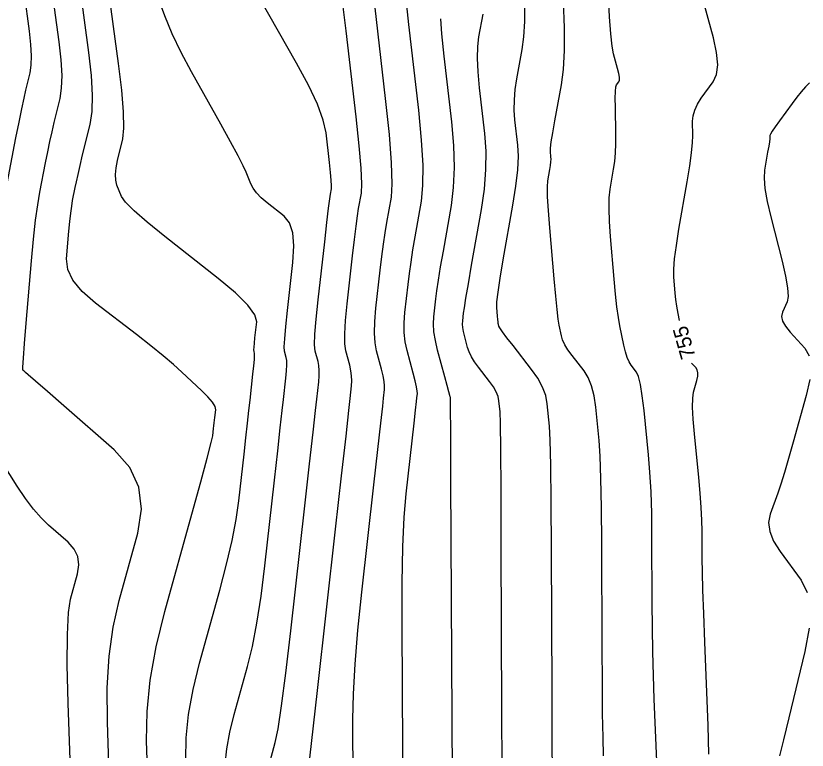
# Model space of a CAD drawing. Extents: x 2082232 to 2083549, y 592624 to 593832.
# Drawn here: x 2082581.07 to 2082618.39, y 593026.54 to 593061.16 of the extents above; entities that cross this region are included whole.
import ezdxf

# ---------------------------------------------------------------- set-up
doc = ezdxf.new("R2010")
doc.units = 0
doc.layers.add('DT_X_Contour_Major', color=7, linetype='Continuous')
doc.layers.add('DT_X_Contour_Minor', color=7, linetype='Continuous')

msp = doc.modelspace()

# ---------------------------------------------------------------- linework, layer by layer
at = {"layer": 'DT_X_Contour_Major'}
for points in [[(2082590.948, 593025.873), (2082591.023, 593026.606), (2082591.162, 593027.387), (2082591.366, 593028.216), (2082591.997, 593030.489), (2082592.225, 593031.425), (2082592.437, 593032.527), (2082592.633, 593033.795), (2082592.812, 593035.229), (2082593.267, 593039.276), (2082593.422, 593040.651), (2082593.544, 593041.742), (2082593.634, 593042.548), (2082593.691, 593043.069), (2082593.801, 593044.08), (2082593.834, 593044.425), (2082593.849, 593044.703), (2082593.846, 593044.914), (2082593.825, 593045.057), (2082593.747, 593045.349), (2082593.733, 593045.552), (2082593.751, 593045.939), (2082593.801, 593046.512), (2082593.882, 593047.27), (2082594.141, 593049.538), (2082594.188, 593050.312), (2082594.135, 593050.933), (2082593.982, 593051.401), (2082593.73, 593051.716), (2082592.923, 593052.351), (2082592.648, 593052.586), (2082592.428, 593052.812), (2082592.263, 593053.031), (2082592.154, 593053.242), (2082591.935, 593053.793), (2082591.799, 593054.089), (2082591.554, 593054.565), (2082591.2, 593055.221), (2082590.738, 593056.056), (2082589.359, 593058.523), (2082588.874, 593059.432), (2082588.451, 593060.31), (2082588.092, 593061.156), (2082587.795, 593061.97)], [(2082612.37, 593046.791), (2082612.304, 593047.131), (2082612.247, 593047.474), (2082612.202, 593047.794), (2082612.171, 593048.092), (2082612.105, 593048.855), (2082612.101, 593049.21), (2082612.139, 593049.702), (2082612.219, 593050.332), (2082612.341, 593051.099), (2082612.723, 593053.327), (2082612.848, 593054.09), (2082612.935, 593054.708), (2082612.986, 593055.181), (2082613, 593055.508), (2082612.988, 593056.187), (2082613.01, 593056.446), (2082613.085, 593056.714), (2082613.215, 593056.989), (2082613.397, 593057.274), (2082613.956, 593058.043), (2082614.114, 593058.389), (2082614.168, 593058.852), (2082614.119, 593059.431), (2082613.966, 593060.125), (2082613.42, 593062.133)], [(2082601.663, 593025.246), (2082601.647, 593028.039), (2082601.606, 593036.5), (2082601.592, 593039.282), (2082601.582, 593041.283), (2082601.574, 593042.939), (2082601.574, 593043.064), (2082601.574, 593043.106), (2082601.574, 593043.136), (2082601.573, 593043.156), (2082601.573, 593043.165), (2082601.572, 593043.173), (2082601.572, 593043.176), (2082601.57, 593043.18), (2082601.568, 593043.183), (2082601.565, 593043.187), (2082601.557, 593043.198), (2082601.538, 593043.261), (2082601.489, 593043.439), (2082601.409, 593043.735), (2082601.298, 593044.147), (2082600.961, 593045.401), (2082600.855, 593045.853), (2082600.789, 593046.265), (2082600.764, 593046.64), (2082600.78, 593046.976), (2082600.877, 593047.821), (2082600.926, 593048.199), (2082601.002, 593048.7), (2082601.104, 593049.324), (2082601.233, 593050.07), (2082601.611, 593052.223), (2082601.718, 593053.074), (2082601.757, 593054.014), (2082601.727, 593055.043), (2082601.629, 593056.159), (2082601.275, 593059.256), (2082601.165, 593060.307), (2082601.111, 593061.013)], [(2082613.758, 593026.353), (2082613.724, 593027.696), (2082613.565, 593031.632), (2082613.513, 593032.984), (2082613.475, 593034.09), (2082613.452, 593034.949), (2082613.443, 593035.562), (2082613.439, 593036.866), (2082613.428, 593037.39), (2082613.397, 593037.986), (2082613.348, 593038.652), (2082613.28, 593039.389), (2082613.072, 593041.449), (2082613.011, 593042.151), (2082612.984, 593042.712), (2082612.991, 593043.133), (2082613.032, 593043.412), (2082613.187, 593043.97), (2082613.227, 593044.165), (2082613.232, 593044.331), (2082613.2, 593044.467), (2082613.133, 593044.575), (2082612.939, 593044.787)]]:
    msp.add_lwpolyline(points, dxfattribs=at)
at = {"layer": 'DT_X_Contour_Minor'}
for points in [[(2082589.088, 593026.081), (2082589.104, 593027.115), (2082589.217, 593028.221), (2082589.427, 593029.399), (2082589.735, 593030.649), (2082590.687, 593034.079), (2082591.011, 593035.307), (2082591.269, 593036.42), (2082591.46, 593037.416), (2082591.586, 593038.297), (2082591.833, 593040.492), (2082591.92, 593041.269), (2082591.997, 593041.954), (2082592.062, 593042.547), (2082592.117, 593043.048), (2082592.25, 593044.261), (2082592.292, 593044.664), (2082592.319, 593044.962), (2082592.332, 593045.156), (2082592.329, 593045.244), (2082592.303, 593045.341), (2082592.299, 593045.408), (2082592.305, 593045.537), (2082592.321, 593045.726), (2082592.348, 593045.978), (2082592.434, 593046.729), (2082592.344, 593047.069), (2082592.011, 593047.524), (2082591.433, 593048.094), (2082590.612, 593048.779), (2082588.098, 593050.76), (2082587.263, 593051.435), (2082586.644, 593051.974), (2082586.24, 593052.378), (2082586.053, 593052.647), (2082585.841, 593053.182), (2082585.783, 593053.406), (2082585.768, 593053.674), (2082585.795, 593053.988), (2082585.866, 593054.347), (2082586.112, 593055.363), (2082586.169, 593055.871), (2082586.155, 593056.634), (2082586.071, 593057.65), (2082585.917, 593058.92), (2082585.41, 593062.645)], [(2082580.655, 593053.25), (2082581.078, 593055.407), (2082581.226, 593056.154), (2082581.353, 593056.776), (2082581.46, 593057.274), (2082581.545, 593057.648), (2082581.746, 593058.479), (2082581.801, 593058.836), (2082581.814, 593059.281), (2082581.785, 593059.815), (2082581.715, 593060.438), (2082581.474, 593062.218)], [(2082585.54, 593023.411), (2082585.39, 593027.866), (2082585.382, 593029.477), (2082585.471, 593030.968), (2082585.657, 593032.339), (2082585.939, 593033.591), (2082586.821, 593036.768), (2082586.999, 593037.908), (2082586.873, 593038.943), (2082586.441, 593039.874), (2082585.705, 593040.701), (2082583.336, 593042.768), (2082582.557, 593043.448), (2082581.997, 593043.936), (2082581.656, 593044.234), (2082581.535, 593044.341), (2082581.502, 593044.371), (2082581.49, 593044.383), (2082581.476, 593044.394), (2082581.462, 593044.406), (2082581.447, 593044.417), (2082581.407, 593044.448), (2082581.406, 593044.596), (2082581.431, 593045.016), (2082581.484, 593045.709), (2082581.564, 593046.673), (2082581.813, 593049.608), (2082581.907, 593050.636), (2082582.004, 593051.519), (2082582.102, 593052.257), (2082582.203, 593052.849), (2082582.474, 593054.236), (2082582.576, 593054.744), (2082582.679, 593055.228), (2082582.781, 593055.689), (2082582.884, 593056.126), (2082583.158, 593057.26), (2082583.232, 593057.746), (2082583.25, 593058.353), (2082583.211, 593059.082), (2082583.116, 593059.932), (2082582.786, 593062.36)], [(2082587.359, 593023.416), (2082587.239, 593026.973), (2082587.26, 593028.356), (2082587.411, 593029.835), (2082587.692, 593031.41), (2082588.104, 593033.082), (2082589.377, 593037.668), (2082589.796, 593039.189), (2082590.1, 593040.313), (2082590.288, 593041.038), (2082590.36, 593041.365), (2082590.399, 593041.707), (2082590.413, 593041.836), (2082590.428, 593041.966), (2082590.442, 593042.097), (2082590.456, 593042.228), (2082590.495, 593042.581), (2082590.464, 593042.737), (2082590.342, 593042.942), (2082590.13, 593043.196), (2082589.826, 593043.498), (2082588.896, 593044.368), (2082588.501, 593044.723), (2082588.012, 593045.136), (2082587.43, 593045.606), (2082586.754, 593046.133), (2082584.828, 593047.615), (2082584.201, 593048.162), (2082583.765, 593048.693), (2082583.52, 593049.207), (2082583.466, 593049.705), (2082583.577, 593051.009), (2082583.619, 593051.465), (2082583.662, 593051.858), (2082583.706, 593052.185), (2082583.751, 593052.449), (2082583.871, 593053.065), (2082583.927, 593053.334), (2082584.004, 593053.68), (2082584.102, 593054.104), (2082584.222, 593054.604), (2082584.569, 593056.041), (2082584.664, 593056.656), (2082584.686, 593057.426), (2082584.637, 593058.349), (2082584.516, 593059.426), (2082584.098, 593062.503)], [(2082596.984, 593025.048), (2082596.969, 593027.992), (2082596.991, 593029.195), (2082597.068, 593030.595), (2082597.199, 593032.194), (2082597.385, 593033.99), (2082597.954, 593039.042), (2082598.142, 593040.719), (2082598.282, 593041.959), (2082598.372, 593042.764), (2082598.413, 593043.133), (2082598.457, 593043.536), (2082598.46, 593043.709), (2082598.437, 593043.926), (2082598.388, 593044.189), (2082598.313, 593044.496), (2082598.077, 593045.374), (2082598.009, 593045.746), (2082597.982, 593046.204), (2082597.997, 593046.747), (2082598.053, 593047.375), (2082598.258, 593049.166), (2082598.335, 593049.81), (2082598.412, 593050.398), (2082598.49, 593050.932), (2082598.569, 593051.41), (2082598.78, 593052.612), (2082598.823, 593053.24), (2082598.792, 593054.224), (2082598.688, 593055.563), (2082598.51, 593057.258), (2082597.939, 593062.251)], [(2082592.997, 593025.783), (2082593.307, 593026.899), (2082593.44, 593027.542), (2082593.606, 593028.634), (2082593.805, 593030.173), (2082594.037, 593032.161), (2082594.701, 593038.06), (2082594.923, 593040.034), (2082595.091, 593041.53), (2082595.205, 593042.549), (2082595.265, 593043.09), (2082595.353, 593043.898), (2082595.376, 593044.186), (2082595.378, 593044.444), (2082595.36, 593044.672), (2082595.321, 593044.87), (2082595.19, 593045.358), (2082595.162, 593045.646), (2082595.175, 593046.145), (2082595.23, 593046.854), (2082595.326, 593047.775), (2082595.638, 593050.511), (2082595.743, 593051.42), (2082595.822, 593052.096), (2082595.876, 593052.54), (2082595.906, 593052.75), (2082595.95, 593053.001), (2082595.957, 593053.149), (2082595.944, 593053.405), (2082595.913, 593053.768), (2082595.862, 593054.239), (2082595.702, 593055.64), (2082595.57, 593056.239), (2082595.293, 593056.988), (2082594.873, 593057.887), (2082594.307, 593058.934), (2082592.608, 593061.927)], [(2082599.329, 593024.678), (2082599.315, 593026.609), (2082599.287, 593032.398), (2082599.291, 593034.416), (2082599.324, 593036.125), (2082599.386, 593037.526), (2082599.477, 593038.62), (2082599.759, 593041.126), (2082599.853, 593041.957), (2082599.922, 593042.572), (2082599.967, 593042.972), (2082599.987, 593043.154), (2082600.009, 593043.354), (2082600.002, 593043.47), (2082599.967, 593043.668), (2082599.902, 593043.947), (2082599.809, 593044.309), (2082599.52, 593045.382), (2082599.433, 593045.796), (2082599.386, 593046.233), (2082599.381, 593046.693), (2082599.417, 593047.176), (2082599.567, 593048.494), (2082599.63, 593049.005), (2082599.707, 593049.549), (2082599.797, 593050.128), (2082599.901, 593050.74), (2082600.196, 593052.417), (2082600.271, 593053.157), (2082600.275, 593054.119), (2082600.208, 593055.303), (2082600.069, 593056.709), (2082599.607, 593060.753), (2082599.459, 593062.102)], [(2082608.791, 593026.267), (2082608.765, 593027.132), (2082608.744, 593028.274), (2082608.729, 593029.695), (2082608.72, 593031.393), (2082608.703, 593036.294), (2082608.69, 593037.975), (2082608.664, 593039.344), (2082608.625, 593040.399), (2082608.573, 593041.142), (2082608.415, 593042.705), (2082608.337, 593043.251), (2082608.22, 593043.72), (2082608.064, 593044.111), (2082607.87, 593044.423), (2082607.3, 593045.153), (2082607.108, 593045.416), (2082606.96, 593045.657), (2082606.856, 593045.878), (2082606.796, 593046.077), (2082606.692, 593046.581), (2082606.649, 593046.859), (2082606.595, 593047.315), (2082606.532, 593047.951), (2082606.458, 593048.764), (2082606.249, 593051.172), (2082606.185, 593051.987), (2082606.149, 593052.627), (2082606.142, 593053.092), (2082606.163, 593053.381), (2082606.258, 593053.92), (2082606.287, 593054.108), (2082606.305, 593054.27), (2082606.312, 593054.404), (2082606.307, 593054.512), (2082606.278, 593054.763), (2082606.283, 593054.924), (2082606.321, 593055.22), (2082606.39, 593055.651), (2082606.491, 593056.217), (2082606.802, 593057.905), (2082606.896, 593058.626), (2082606.943, 593059.524), (2082606.944, 593060.598), (2082606.899, 593061.848)], [(2082611.296, 593026.014), (2082611.178, 593028.949), (2082611.139, 593030.058), (2082611.11, 593031.182), (2082611.091, 593032.322), (2082611.082, 593033.478), (2082611.071, 593036.58), (2082611.058, 593037.696), (2082611.026, 593038.715), (2082610.975, 593039.639), (2082610.906, 593040.468), (2082610.696, 593042.548), (2082610.615, 593043.247), (2082610.529, 593043.781), (2082610.439, 593044.152), (2082610.344, 593044.359), (2082610.084, 593044.691), (2082609.99, 593044.844), (2082609.902, 593045.051), (2082609.822, 593045.313), (2082609.748, 593045.63), (2082609.559, 593046.549), (2082609.489, 593046.945), (2082609.42, 593047.444), (2082609.353, 593048.045), (2082609.287, 593048.749), (2082609.112, 593050.763), (2082609.062, 593051.468), (2082609.044, 593052.073), (2082609.057, 593052.577), (2082609.102, 593052.982), (2082609.263, 593053.926), (2082609.315, 593054.295), (2082609.35, 593054.695), (2082609.367, 593055.125), (2082609.367, 593055.586), (2082609.344, 593056.855), (2082609.342, 593057.278), (2082609.351, 593057.595), (2082609.372, 593057.807), (2082609.404, 593057.913), (2082609.508, 593058.055), (2082609.533, 593058.134), (2082609.531, 593058.264), (2082609.502, 593058.445), (2082609.445, 593058.676), (2082609.259, 593059.362), (2082609.191, 593059.728), (2082609.129, 593060.31), (2082609.071, 593061.11), (2082609.017, 593062.127)], [(2082594.812, 593025.066), (2082595.012, 593026.861), (2082595.293, 593029.359), (2082596.148, 593036.958), (2082596.432, 593039.48), (2082596.642, 593041.347), (2082596.777, 593042.557), (2082596.839, 593043.112), (2082596.905, 593043.717), (2082596.918, 593043.948), (2082596.908, 593044.185), (2082596.874, 593044.431), (2082596.817, 593044.683), (2082596.633, 593045.366), (2082596.585, 593045.696), (2082596.579, 593046.174), (2082596.613, 593046.801), (2082596.69, 593047.575), (2082596.948, 593049.838), (2082597.039, 593050.615), (2082597.117, 593051.247), (2082597.183, 593051.736), (2082597.237, 593052.08), (2082597.365, 593052.806), (2082597.385, 593053.235), (2082597.35, 593053.975), (2082597.259, 593055.028), (2082597.113, 593056.393), (2082596.648, 593060.449), (2082596.469, 593061.828)], [(2082606.378, 593025.366), (2082606.368, 593027.068), (2082606.358, 593029.309), (2082606.336, 593036.008), (2082606.323, 593038.255), (2082606.303, 593039.972), (2082606.275, 593041.159), (2082606.239, 593041.816), (2082606.134, 593042.861), (2082606.058, 593043.256), (2082605.91, 593043.659), (2082605.689, 593044.07), (2082605.396, 593044.488), (2082604.517, 593045.614), (2082604.227, 593045.987), (2082604.019, 593046.264), (2082603.891, 593046.443), (2082603.844, 593046.524), (2082603.826, 593046.612), (2082603.818, 593046.661), (2082603.809, 593046.741), (2082603.798, 593046.851), (2082603.785, 593046.994), (2082603.748, 593047.414), (2082603.757, 593047.673), (2082603.812, 593048.133), (2082603.913, 593048.795), (2082604.06, 593049.659), (2082604.512, 593052.232), (2082604.653, 593053.132), (2082604.74, 593053.904), (2082604.771, 593054.547), (2082604.748, 593055.061), (2082604.61, 593056.26), (2082604.577, 593056.719), (2082604.581, 593057.194), (2082604.621, 593057.686), (2082604.699, 593058.195), (2082604.953, 593059.574), (2082605.03, 593060.164), (2082605.069, 593060.898), (2082605.069, 593061.776)], [(2082604.002, 593025.73), (2082603.993, 593028.335), (2082603.966, 593036.198), (2082603.955, 593038.803), (2082603.941, 593040.72), (2082603.925, 593041.949), (2082603.906, 593042.49), (2082603.853, 593043.017), (2082603.811, 593043.221), (2082603.724, 593043.441), (2082603.591, 593043.674), (2082603.414, 593043.923), (2082602.882, 593044.604), (2082602.701, 593044.853), (2082602.555, 593045.091), (2082602.446, 593045.316), (2082602.372, 593045.529), (2082602.223, 593046.082), (2082602.177, 593046.281), (2082602.148, 593046.463), (2082602.137, 593046.628), (2082602.144, 593046.776), (2082602.186, 593047.149), (2082602.222, 593047.394), (2082602.297, 593047.851), (2082602.411, 593048.52), (2082602.565, 593049.4), (2082603.026, 593052.028), (2082603.166, 593052.991), (2082603.24, 593053.909), (2082603.247, 593054.782), (2082603.188, 593055.61), (2082602.942, 593057.758), (2082602.871, 593058.513), (2082602.841, 593059.167), (2082602.853, 593059.72), (2082602.907, 593060.173), (2082603.105, 593061.244)], [(2082618.492, 593058.005), (2082618.305, 593057.811), (2082618.107, 593057.583), (2082617.898, 593057.323), (2082617.678, 593057.03), (2082617.079, 593056.205), (2082616.883, 593055.931), (2082616.742, 593055.725), (2082616.658, 593055.588), (2082616.631, 593055.52), (2082616.632, 593055.43), (2082616.626, 593055.361), (2082616.606, 593055.221), (2082616.573, 593055.011), (2082616.525, 593054.73), (2082616.38, 593053.885), (2082616.358, 593053.51), (2082616.399, 593053.018), (2082616.504, 593052.41), (2082616.673, 593051.686), (2082617.207, 593049.598), (2082617.372, 593048.89), (2082617.466, 593048.333), (2082617.49, 593047.926), (2082617.442, 593047.67), (2082617.222, 593047.186), (2082617.182, 593046.991), (2082617.229, 593046.77), (2082617.362, 593046.524), (2082617.581, 593046.25), (2082618.28, 593045.487), (2082618.481, 593045.134)], [(2082618.513, 593044.02), (2082618.345, 593043.261), (2082617.733, 593041.056), (2082617.515, 593040.286), (2082617.321, 593039.629), (2082617.15, 593039.086), (2082617.004, 593038.656), (2082616.643, 593037.66), (2082616.572, 593037.27), (2082616.626, 593036.847), (2082616.808, 593036.392), (2082617.115, 593035.904), (2082618.105, 593034.558), (2082618.394, 593033.97)], [(2082583.721, 593023.406), (2082583.541, 593028.759), (2082583.497, 593030.571), (2082583.502, 593031.992), (2082583.554, 593033.023), (2082583.653, 593033.663), (2082583.983, 593034.85), (2082584.048, 593035.277), (2082583.995, 593035.668), (2082583.826, 593036.023), (2082583.539, 593036.342), (2082582.619, 593037.145), (2082582.267, 593037.486), (2082581.902, 593037.906), (2082581.525, 593038.405), (2082581.134, 593038.984), (2082580.075, 593040.632)], [(2082618.48, 593032.288), (2082618.278, 593031.196), (2082617.52, 593028.057), (2082617.267, 593027.023), (2082617.079, 593026.275)]]:
    msp.add_lwpolyline(points, dxfattribs=at)

# ---------------------------------------------------------------- texts
at = {"layer": 'DT_X_Contour_Major'}
msp.add_text('755', height=0.7, rotation=105.8374, dxfattribs=at).set_placement((2082613.133, 593045.097))

doc.saveas('drawing.dxf')
